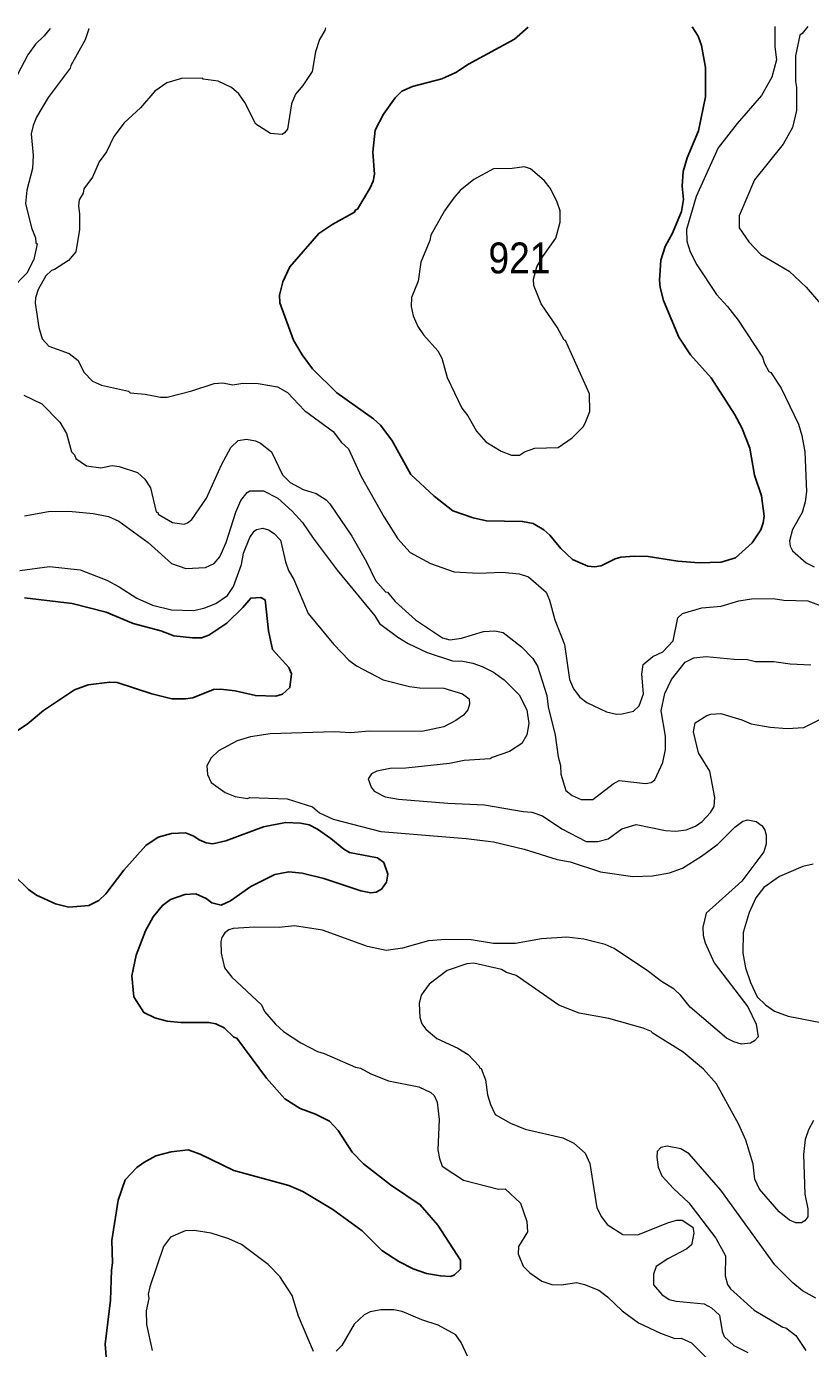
# Model space of a CAD drawing. Extents: x 447.8 to 473.9, y 7733.1 to 7760.8.
# Drawn here: x 451.199 to 453.231, y 7757.336 to 7760.762 of the extents above; entities that cross this region are included whole.
import ezdxf

# ---------------------------------------------------------------- set-up
doc = ezdxf.new("R2010")
doc.units = 0
doc.header["$LTSCALE"] = 0.032
doc.layers.add('1', color=7, linetype='Continuous', lineweight=25)
doc.layers.add('2', color=7, linetype='Continuous', lineweight=13)
doc.layers.add('21', color=7, linetype='Continuous')

msp = doc.modelspace()

# ---------------------------------------------------------------- linework, layer by layer
at = {"layer": '1'}
for points in [[(452.4993, 7760.7598), (452.4635, 7760.7285), (452.3447, 7760.6639), (452.3118, 7760.6422), (452.2754, 7760.6258), (452.1993, 7760.606), (452.1723, 7760.5941), (452.155, 7760.5769), (452.1247, 7760.5346), (452.1031, 7760.4927), (452.0968, 7760.4361), (452.1007, 7760.3788), (452.0974, 7760.3612), (452.0902, 7760.3436), (452.0568, 7760.2879), (452.0522, 7760.2862), (452.0493, 7760.2809), (451.9928, 7760.2495), (451.9567, 7760.2254), (451.8814, 7760.139), (451.8631, 7760.1), (451.855, 7760.0657), (451.8555, 7760.0458), (451.8909, 7759.9492), (451.9133, 7759.9107), (451.9402, 7759.8744), (452.0032, 7759.8122), (452.0986, 7759.7453), (452.1165, 7759.7285), (452.1458, 7759.6895), (452.1951, 7759.601), (452.2558, 7759.5442), (452.3044, 7759.5067), (452.3566, 7759.4882), (452.3909, 7759.481), (452.4847, 7759.479), (452.5119, 7759.4734), (452.5395, 7759.4571), (452.555, 7759.4432), (452.5838, 7759.4087), (452.614, 7759.3801), (452.6538, 7759.3634), (452.6708, 7759.3613), (452.688, 7759.3643), (452.725, 7759.3819), (452.7397, 7759.386), (452.7745, 7759.3892), (452.8105, 7759.3884), (452.8874, 7759.3764), (452.9423, 7759.3717), (452.9997, 7759.3732), (453.0365, 7759.3843), (453.08, 7759.4235), (453.1018, 7759.457), (453.1084, 7759.4754), (453.1107, 7759.4926), (453.1036, 7759.5452), (453.0857, 7759.5992), (453.0739, 7759.6686), (453.0532, 7759.7215), (453.0339, 7759.7568), (452.9733, 7759.851), (452.9202, 7759.9105), (452.8893, 7759.9562), (452.8498, 7760.0519), (452.8414, 7760.0855), (452.8398, 7760.1042), (452.8429, 7760.156), (452.8541, 7760.1913), (452.8733, 7760.2265), (452.8966, 7760.2821), (452.9015, 7760.3136), (452.8984, 7760.3479), (452.9008, 7760.386), (452.9113, 7760.4212), (452.9406, 7760.4911), (452.9584, 7760.5792), (452.9584, 7760.6553), (452.9481, 7760.7123), (452.9398, 7760.737), (452.9245, 7760.761)], [(451.1708, 7758.9335), (451.201, 7758.9537), (451.2434, 7758.9892), (451.3237, 7759.0428), (451.3589, 7759.0556), (451.415, 7759.0621), (451.4346, 7759.0613), (451.5242, 7759.0321), (451.5761, 7759.0196), (451.6113, 7759.0189), (451.6306, 7759.0222), (451.684, 7759.0434), (451.7024, 7759.0445), (451.74, 7759.0396), (451.7925, 7759.0277), (451.845, 7759.0262), (451.8626, 7759.031), (451.8817, 7759.0488), (451.8858, 7759.0838), (451.8793, 7759.1006), (451.8371, 7759.1472), (451.8261, 7759.1951), (451.8174, 7759.2755), (451.8062, 7759.2818), (451.7804, 7759.2805), (451.7598, 7759.2559), (451.7181, 7759.215), (451.6716, 7759.184), (451.6526, 7759.1777), (451.6294, 7759.177), (451.5807, 7759.1829), (451.5472, 7759.1959), (451.476, 7759.2146), (451.4057, 7759.2441), (451.3175, 7759.2665), (451.1941, 7759.281)], [(452.105, 7758.518), (452.1194, 7758.5263), (452.1322, 7758.5444), (452.136, 7758.5653), (452.1252, 7758.595), (452.1092, 7758.6069), (452.0359, 7758.6214), (452.0212, 7758.6297), (451.9882, 7758.6576), (451.9532, 7758.6818), (451.9316, 7758.6926), (451.9091, 7758.6974), (451.8703, 7758.699), (451.8137, 7758.688), (451.716, 7758.6515), (451.6819, 7758.6438), (451.6648, 7758.6465), (451.6466, 7758.654), (451.6326, 7758.6637), (451.6113, 7758.6717), (451.5754, 7758.6702), (451.5401, 7758.6604), (451.5081, 7758.6395), (451.4514, 7758.5756), (451.4051, 7758.5142), (451.3868, 7758.4965), (451.3611, 7758.4839), (451.3087, 7758.4798), (451.2745, 7758.488), (451.2249, 7758.5105), (451.2049, 7758.5254), (451.1263, 7758.6016)], [(451.4097, 7757.2593), (451.4034, 7757.3468), (451.4169, 7757.4606), (451.4194, 7757.5387), (451.4225, 7757.5576), (451.4203, 7757.6152), (451.4371, 7757.7199), (451.4547, 7757.7724), (451.4848, 7757.8047), (451.5031, 7757.8181), (451.5342, 7757.835), (451.5745, 7757.8454), (451.6182, 7757.8509), (451.6491, 7757.8391), (451.7362, 7757.797), (451.8795, 7757.7578), (451.9152, 7757.7429), (451.9934, 7757.6959), (452.0694, 7757.6409), (452.1199, 7757.5899), (452.1643, 7757.5614), (452.2009, 7757.5423), (452.2359, 7757.5304), (452.2718, 7757.5239), (452.2987, 7757.5224), (452.3086, 7757.527), (452.3238, 7757.5416), (452.3243, 7757.5646), (452.2648, 7757.6557), (452.2196, 7757.7081), (452.1424, 7757.7599), (452.0722, 7757.8144), (452.0428, 7757.8447), (452.0067, 7757.901), (451.9844, 7757.9246), (451.948, 7757.943), (451.9088, 7757.9578), (451.8688, 7757.9825), (451.8215, 7758.0366), (451.7445, 7758.1397), (451.7367, 7758.1423), (451.7111, 7758.1668), (451.6895, 7758.1772), (451.6722, 7758.1804), (451.5989, 7758.1806), (451.5636, 7758.184), (451.5316, 7758.1922), (451.5037, 7758.2061), (451.4778, 7758.2469), (451.4723, 7758.3018), (451.4833, 7758.3552), (451.5074, 7758.4183), (451.5275, 7758.4544), (451.5514, 7758.4839), (451.5725, 7758.4994), (451.6094, 7758.5122), (451.6382, 7758.5139), (451.6647, 7758.5022), (451.6798, 7758.4903), (451.7041, 7758.4844), (451.7281, 7758.4959), (451.7804, 7758.5333), (451.8431, 7758.5643), (451.8788, 7758.5708)], [(451.8788, 7758.5708), (451.9136, 7758.5677), (451.9697, 7758.554), (452.0659, 7758.522), (452.0917, 7758.5164), (452.105, 7758.518)]]:
    msp.add_lwpolyline(points, dxfattribs=at)
at = {"layer": '2'}
for points in [[(451.2604, 7760.7563), (451.2452, 7760.7372), (451.2222, 7760.7158), (451.2024, 7760.6884), (451.1574, 7760.6007)], [(451.3614, 7760.7566), (451.3608, 7760.7556), (451.3513, 7760.7273), (451.3142, 7760.661), (451.3126, 7760.6535), (451.2557, 7760.5776), (451.2256, 7760.5271), (451.2164, 7760.5055), (451.211, 7760.4838), (451.2165, 7760.4272), (451.2149, 7760.3937), (451.1998, 7760.3378), (451.1967, 7760.3031), (451.2122, 7760.2402), (451.2222, 7760.214), (451.2239, 7760.2007), (451.227, 7760.1985), (451.218, 7760.1576), (451.2003, 7760.1224), (451.1594, 7760.0808)], [(451.9743, 7760.7583), (451.9725, 7760.7514), (451.9586, 7760.728), (451.9479, 7760.6957), (451.9392, 7760.6447), (451.9157, 7760.6087), (451.8965, 7760.5863), (451.8861, 7760.561), (451.8754, 7760.4958), (451.8682, 7760.4858), (451.8616, 7760.4821), (451.8315, 7760.4842), (451.7933, 7760.5089), (451.7653, 7760.5645), (451.7496, 7760.5875), (451.7302, 7760.604), (451.6956, 7760.6197), (451.6575, 7760.6251), (451.6554, 7760.6276), (451.6009, 7760.627), (451.5626, 7760.6158), (451.5316, 7760.594), (451.4944, 7760.5512), (451.452, 7760.512), (451.4259, 7760.4769), (451.4069, 7760.4368), (451.3878, 7760.4106), (451.3705, 7760.3715), (451.3481, 7760.3407), (451.3464, 7760.3298), (451.3357, 7760.3126), (451.3337, 7760.2971), (451.3368, 7760.2753), (451.3367, 7760.2352), (451.3271, 7760.1774), (451.3077, 7760.1553), (451.2721, 7760.1316), (451.2642, 7760.1291), (451.2492, 7760.1151), (451.2292, 7760.0803), (451.2223, 7760.0585), (451.2215, 7760.045), (451.231, 7759.9816), (451.2398, 7759.9524), (451.2574, 7759.9333), (451.3095, 7759.9142), (451.3333, 7759.896), (451.3481, 7759.8661), (451.3707, 7759.8423), (451.3936, 7759.8323), (451.4634, 7759.8164), (451.4683, 7759.8123), (451.507, 7759.8091), (451.5468, 7759.8013), (451.5635, 7759.8013), (451.6276, 7759.8172), (451.6852, 7759.8362), (451.7084, 7759.8381), (451.7337, 7759.8334), (451.76, 7759.8373), (451.7992, 7759.8365), (451.8501, 7759.8276), (451.8757, 7759.813), (451.9198, 7759.7665), (451.9941, 7759.7122), (452.0159, 7759.6838), (452.0334, 7759.667), (452.0669, 7759.5955), (452.1257, 7759.49), (452.1613, 7759.4343), (452.1939, 7759.3985), (452.2459, 7759.3702), (452.3077, 7759.3485), (452.3706, 7759.3451), (452.4321, 7759.3475), (452.4763, 7759.3428), (452.4998, 7759.3351), (452.5455, 7759.2954), (452.5543, 7759.2749), (452.5686, 7759.224), (452.5935, 7759.1598), (452.6065, 7759.0698), (452.6171, 7759.0449), (452.6335, 7759.0235), (452.6509, 7759.0097), (452.7023, 7758.9857), (452.7283, 7758.9797), (452.7425, 7758.9801), (452.7719, 7758.9874), (452.7873, 7759.0012), (452.7981, 7759.0319), (452.7942, 7759.0831), (452.7973, 7759.1082), (452.8227, 7759.1293), (452.8486, 7759.1415)], [(453.1388, 7760.7616), (453.1388, 7760.7087), (453.1428, 7760.6756), (453.1306, 7760.6305), (453.1041, 7760.5825), (453.0409, 7760.5106), (452.9915, 7760.4468), (452.9342, 7760.3211), (452.9096, 7760.2353), (452.9104, 7760.2057), (452.919, 7760.1775), (452.9359, 7760.1439), (452.9874, 7760.0669), (453.0159, 7760.0362), (453.0438, 7760.0002), (453.1067, 7759.9046), (453.1117, 7759.8883), (453.1229, 7759.8673), (453.1285, 7759.865), (453.155, 7759.8242), (453.1997, 7759.7315), (453.2087, 7759.7019), (453.2166, 7759.659), (453.2205, 7759.557), (453.2174, 7759.5299), (453.209, 7759.5019), (453.184, 7759.458), (453.1765, 7759.4289), (453.1779, 7759.4153), (453.1844, 7759.4032), (453.2199, 7759.3718), (453.2401, 7759.361)], [(453.224, 7760.7618), (453.2094, 7760.7434), (453.2029, 7760.7388), (453.1918, 7760.686), (453.1917, 7760.6193), (453.1948, 7760.6036), (453.1948, 7760.544), (453.1841, 7760.5003), (453.1596, 7760.4565), (453.0857, 7760.3644), (453.0459, 7760.2713), (453.0461, 7760.2397), (453.0709, 7760.2035), (453.102, 7760.1708), (453.1759, 7760.1272), (453.2195, 7760.0861), (453.2575, 7760.0421)], [(451.1925, 7759.806), (451.2393, 7759.7834), (451.2853, 7759.7366), (451.3031, 7759.7072), (451.3161, 7759.6595), (451.3238, 7759.6514), (451.3271, 7759.6421), (451.3552, 7759.6229), (451.3918, 7759.6181), (451.4214, 7759.6239), (451.4391, 7759.6217), (451.4866, 7759.6056), (451.5059, 7759.5888), (451.5206, 7759.5657), (451.5354, 7759.504), (451.5401, 7759.5015), (451.5402, 7759.4978), (451.5779, 7759.4762), (451.6077, 7759.4718), (451.6165, 7759.4751), (451.628, 7759.4843), (451.6656, 7759.5394), (451.7045, 7759.6261), (451.7289, 7759.6702), (451.748, 7759.6884), (451.7696, 7759.6922), (451.7924, 7759.6881), (451.8055, 7759.6822), (451.8339, 7759.6598), (451.8623, 7759.5998), (451.8825, 7759.5795), (451.9158, 7759.5622), (451.9499, 7759.5516), (451.9758, 7759.5348), (451.9851, 7759.525), (452.0426, 7759.4407), (452.0805, 7759.3743), (452.1036, 7759.3262), (452.1294, 7759.2965), (452.1349, 7759.2954), (452.1542, 7759.2717), (452.2076, 7759.2243), (452.2769, 7759.1774), (452.2965, 7759.1721), (452.3262, 7759.1761), (452.3834, 7759.1936), (452.4128, 7759.1959), (452.4341, 7759.1912), (452.4817, 7759.1541), (452.511, 7759.1239), (452.5235, 7759.1036), (452.5472, 7759.0277), (452.5513, 7758.9985), (452.5696, 7758.9251), (452.5769, 7758.8687), (452.5832, 7758.8465), (452.5841, 7758.8238), (452.5968, 7758.7814), (452.6137, 7758.7687), (452.6363, 7758.758), (452.6672, 7758.7584), (452.7198, 7758.7994), (452.7351, 7758.808), (452.8035, 7758.8), (452.8181, 7758.8025), (452.8273, 7758.8093)], [(451.1937, 7759.4936), (451.2559, 7759.5046), (451.3091, 7759.5054), (451.3721, 7759.4998), (451.4117, 7759.4915), (451.4383, 7759.48), (451.5142, 7759.4243), (451.5748, 7759.3704), (451.6122, 7759.3572), (451.6631, 7759.3595), (451.6854, 7759.3701), (451.7001, 7759.3871), (451.7171, 7759.4241), (451.7421, 7759.5034), (451.7551, 7759.5333), (451.7713, 7759.5543), (451.7783, 7759.5584), (451.8137, 7759.5583), (451.8509, 7759.5397), (451.8881, 7759.5056), (451.9147, 7759.4766), (451.942, 7759.4354), (452.0043, 7759.3526), (452.1022, 7759.2345), (452.1144, 7759.2146), (452.1611, 7759.1793), (452.1886, 7759.1625), (452.2375, 7759.1391), (452.303, 7759.1176), (452.3298, 7759.1166), (452.356, 7759.1115), (452.3798, 7759.1033), (452.4098, 7759.088), (452.4369, 7759.0684), (452.4756, 7759.0296), (452.4959, 7758.9908), (452.5008, 7758.9552), (452.4958, 7758.9264), (452.4825, 7758.9038), (452.4506, 7758.8832), (452.4059, 7758.8675), (452.4012, 7758.8637), (452.3337, 7758.8593), (452.2952, 7758.8513), (452.182, 7758.8395), (452.1416, 7758.8385), (452.1072, 7758.8321), (452.0935, 7758.8246), (452.0848, 7758.8118), (452.0921, 7758.79), (452.1003, 7758.7799), (452.1284, 7758.765), (452.163, 7758.7596), (452.2913, 7758.7489), (452.3857, 7758.7447), (452.486, 7758.7272), (452.5084, 7758.7256), (452.5361, 7758.7157), (452.5864, 7758.6827), (452.6499, 7758.65)], [(451.1817, 7759.3516), (451.2591, 7759.3619), (451.3381, 7759.354), (451.4076, 7759.3266), (451.4396, 7759.3094), (451.485, 7759.2799), (451.5254, 7759.262), (451.5752, 7759.2496), (451.6325, 7759.2482), (451.6613, 7759.2547), (451.6901, 7759.266), (451.7199, 7759.2875), (451.7361, 7759.3101), (451.7561, 7759.3678), (451.7618, 7759.3971), (451.7776, 7759.4373), (451.7889, 7759.4538), (451.7957, 7759.4581), (451.8114, 7759.4612), (451.8262, 7759.4569), (451.8408, 7759.448), (451.8577, 7759.4304), (451.8705, 7759.3747), (451.8785, 7759.3518), (451.8917, 7759.3288), (451.9296, 7759.2408), (451.9955, 7759.1602), (452.0344, 7759.1199), (452.0547, 7759.1048), (452.1236, 7759.0688), (452.1917, 7759.0509), (452.218, 7759.0478), (452.281, 7759.0469), (452.3293, 7759.032), (452.3466, 7759.0189), (452.3468, 7759.0052), (452.3431, 7758.9911), (452.3316, 7758.9772), (452.3118, 7758.9629), (452.2805, 7758.9463), (452.2237, 7758.9348), (452.0876, 7758.9356), (452.0397, 7758.9316), (451.9966, 7758.9339), (451.8307, 7758.9283), (451.7797, 7758.9204), (451.7454, 7758.9105), (451.6965, 7758.8848), (451.6775, 7758.8663)], [(452.8486, 7759.1415), (452.8751, 7759.17), (452.8871, 7759.2294), (452.8988, 7759.2403), (452.9489, 7759.2552), (452.999, 7759.2593)], [(452.999, 7759.2593), (453.0449, 7759.2732), (453.0782, 7759.2787), (453.1339, 7759.2794), (453.1614, 7759.275), (453.2241, 7759.2729), (453.2581, 7759.2606)], [(452.8532, 7759.0335), (452.8706, 7759.0694), (452.9059, 7759.1145), (452.9283, 7759.1257), (452.9608, 7759.1287), (453.0331, 7759.1219), (453.0679, 7759.1215), (453.0881, 7759.1159), (453.1358, 7759.1158), (453.1783, 7759.1098), (453.232, 7759.1078)], [(452.8273, 7758.8093), (452.8483, 7758.8539), (452.855, 7758.8879), (452.855, 7758.9223), (452.8439, 7758.9881), (452.8532, 7759.0335)], [(452.8554, 7758.6784), (452.8822, 7758.6766), (452.9086, 7758.6801), (452.9327, 7758.6895), (452.9502, 7758.7012), (452.972, 7758.7247), (452.9815, 7758.7401), (452.9832, 7758.7632), (452.9704, 7758.8318), (452.9404, 7758.879), (452.928, 7758.9334), (452.9321, 7758.9569), (452.9619, 7758.9762), (452.9724, 7758.9797), (452.9981, 7758.9812), (453.0527, 7758.9652), (453.0771, 7758.9549), (453.1262, 7758.9462), (453.1705, 7758.9427), (453.2135, 7758.9452), (453.2548, 7758.9661)], [(451.6775, 7758.8663), (451.6663, 7758.8454), (451.6685, 7758.8232), (451.6782, 7758.8028), (451.7144, 7758.7765), (451.7399, 7758.7662)], [(451.7399, 7758.7662), (451.7716, 7758.7608), (451.7781, 7758.7632), (451.875, 7758.7605), (451.9406, 7758.7397), (451.9586, 7758.7236), (451.9942, 7758.7076), (452.1178, 7758.6758), (452.3385, 7758.6574), (452.4094, 7758.6486), (452.4892, 7758.6294), (452.5744, 7758.6028), (452.6078, 7758.5965), (452.687, 7758.5708), (452.7702, 7758.5591), (452.8217, 7758.5605), (452.8659, 7758.5684), (452.8993, 7758.5801), (452.9486, 7758.6112), (452.9907, 7758.6425), (453.0351, 7758.6868), (453.0556, 7758.7022), (453.0684, 7758.7053), (453.0897, 7758.7014), (453.1054, 7758.6899), (453.1129, 7758.6787), (453.1164, 7758.6663), (453.1162, 7758.6438), (453.1096, 7758.6227), (453.0528, 7758.5465), (452.9608, 7758.4639), (452.9521, 7758.4276), (452.9528, 7758.4061), (452.9576, 7758.3867), (452.9813, 7758.335), (453.0683, 7758.221), (453.0899, 7758.1766), (453.0955, 7758.1432), (453.086, 7758.1326), (453.0751, 7758.1273), (453.052, 7758.1247), (453.0323, 7758.1302), (453.0128, 7758.14), (452.9189, 7758.2199), (452.8949, 7758.2504), (452.878, 7758.2666), (452.8444, 7758.2864), (452.8107, 7758.3131), (452.7222, 7758.3727), (452.6992, 7758.3825), (452.6438, 7758.3968), (452.5994, 7758.4015), (452.5334, 7758.3969), (452.4661, 7758.3849), (452.409, 7758.3849), (452.3514, 7758.3946), (452.2852, 7758.396), (452.2414, 7758.3921), (452.174, 7758.3729), (452.1309, 7758.3673), (452.0829, 7758.3772), (451.9665, 7758.4202), (451.8939, 7758.4306), (451.8541, 7758.4266), (451.7898, 7758.4273), (451.7345, 7758.4241), (451.7236, 7758.4209), (451.7131, 7758.4132), (451.7057, 7758.401), (451.7032, 7758.39), (451.704, 7758.3602), (451.712, 7758.3225), (451.7315, 7758.298), (451.8081, 7758.2261), (451.8156, 7758.2091), (451.8442, 7758.1765), (451.8653, 7758.1573), (451.9101, 7758.1279), (451.9536, 7758.105), (451.9702, 7758.1003), (452.0517, 7758.0644), (452.0651, 7758.0623), (452.0917, 7758.0475), (452.1371, 7758.0296), (452.2156, 7758.0136), (452.2467, 7757.9994), (452.2553, 7757.9911), (452.2634, 7757.9744), (452.2682, 7757.9295), (452.2651, 7757.8503), (452.2691, 7757.8282), (452.2766, 7757.8082), (452.3318, 7757.7719), (452.4227, 7757.7485), (452.4394, 7757.7492)], [(452.6499, 7758.65), (452.6795, 7758.6493), (452.7062, 7758.6567), (452.7419, 7758.6825), (452.7795, 7758.6933), (452.8554, 7758.6784)], [(453.2381, 7758.5908), (453.2113, 7758.5848), (453.1501, 7758.5587), (453.1102, 7758.5301), (453.0891, 7758.5034), (453.0716, 7758.4653), (453.0563, 7758.4141), (453.0556, 7758.3605), (453.0625, 7758.322), (453.0751, 7758.2842), (453.0923, 7758.247), (453.1143, 7758.2261), (453.1377, 7758.2099), (453.173, 7758.1966), (453.2933, 7758.1732)], [(453.2236, 7757.6768), (453.2162, 7757.6663), (453.2077, 7757.6611), (453.1932, 7757.6611), (453.1762, 7757.6685), (453.1498, 7757.6901), (453.0986, 7757.7487), (453.0865, 7757.7747), (453.0825, 7757.8132), (453.0637, 7757.876), (453.0452, 7757.9164), (452.987, 7758.0212), (452.9534, 7758.0597), (452.9013, 7758.1038), (452.8202, 7758.1537), (452.8188, 7758.1576), (452.797, 7758.1661), (452.7079, 7758.1908), (452.6312, 7758.205), (452.5786, 7758.2257), (452.4683, 7758.3023), (452.4428, 7758.3105), (452.4301, 7758.3175), (452.3588, 7758.3343), (452.3404, 7758.3327), (452.2897, 7758.3152), (452.2424, 7758.2796), (452.2219, 7758.2516), (452.217, 7758.2297), (452.2187, 7758.1931), (452.2238, 7758.1774), (452.2341, 7758.1634), (452.2629, 7758.1394), (452.317, 7758.1136), (452.3436, 7758.0978), (452.3722, 7758.0676), (452.3728, 7758.0634), (452.3771, 7758.0617), (452.3885, 7758.0321), (452.3942, 7757.9933), (452.4014, 7757.9678), (452.4138, 7757.942), (452.4534, 7757.9196), (452.4914, 7757.9038), (452.5892, 7757.8813), (452.618, 7757.8676), (452.6469, 7757.8419), (452.6587, 7757.8154), (452.6772, 7757.7), (452.6891, 7757.6765), (452.7037, 7757.657), (452.7444, 7757.6315), (452.7835, 7757.63), (452.8625, 7757.6618), (452.8849, 7757.6682), (452.8979, 7757.6682), (452.9256, 7757.6504), (452.9287, 7757.6345), (452.9222, 7757.6043), (452.9108, 7757.5943), (452.8611, 7757.568), (452.8309, 7757.5478), (452.8237, 7757.528), (452.8243, 7757.5003), (452.8452, 7757.476), (452.8646, 7757.4623), (452.8826, 7757.4582), (452.955, 7757.4518), (452.9744, 7757.4413), (452.9947, 7757.4221), (453.0018, 7757.3793), (453.0069, 7757.3665), (453.032, 7757.3432), (453.0689, 7757.3256)], [(453.2389, 7757.9263), (453.2255, 7757.9026)], [(453.2255, 7757.9026), (453.2174, 7757.877), (453.2126, 7757.8385), (453.2158, 7757.7352), (453.2237, 7757.6978), (453.2236, 7757.6768)], [(453.2449, 7757.4661), (453.2104, 7757.4855), (453.1847, 7757.5061), (453.1382, 7757.5526), (452.9981, 7757.7457), (452.9166, 7757.8405), (452.8946, 7757.8535), (452.8595, 7757.8598), (452.8428, 7757.8563), (452.8334, 7757.8465), (452.8326, 7757.8313), (452.8362, 7757.8059), (452.8459, 7757.7831), (452.8759, 7757.75), (452.9157, 7757.7134), (452.9858, 7757.6215), (453.0105, 7757.5757), (453.0098, 7757.5236), (453.0159, 7757.5015), (453.0236, 7757.4903), (453.0853, 7757.435), (453.1592, 7757.3908), (453.1673, 7757.3892), (453.1929, 7757.3695), (453.2188, 7757.3302)], [(452.4394, 7757.7492), (452.4797, 7757.7123), (452.496, 7757.6647), (452.4976, 7757.6382), (452.4746, 7757.6001), (452.4733, 7757.5811)], [(451.9431, 7757.3282), (451.9037, 7757.4194), (451.8875, 7757.4734), (451.856, 7757.5226), (451.8258, 7757.5535), (451.7562, 7757.6052), (451.7234, 7757.62), (451.678, 7757.6346), (451.6341, 7757.6417), (451.6102, 7757.6408), (451.5726, 7757.6241), (451.5545, 7757.6003), (451.5188, 7757.4954), (451.5149, 7757.4761), (451.5162, 7757.4656), (451.5095, 7757.433), (451.51, 7757.3982), (451.5247, 7757.3308)], [(452.4733, 7757.5811), (452.4864, 7757.5488), (452.5034, 7757.5316), (452.5346, 7757.5102), (452.5603, 7757.5019), (452.5855, 7757.5003), (452.6241, 7757.5063), (452.6455, 7757.5019), (452.682, 7757.4865), (452.7048, 7757.4698), (452.743, 7757.4333), (452.7851, 7757.4026), (452.8425, 7757.3755), (452.8796, 7757.3614), (452.8958, 7757.3627), (452.9228, 7757.3501), (452.9698, 7757.3032)], [(452.3424, 7757.316), (452.3259, 7757.3516), (452.3116, 7757.3713), (452.266, 7757.396), (452.2236, 7757.41), (452.1728, 7757.4318), (452.1509, 7757.4358), (452.1172, 7757.4357), (452.0898, 7757.4309), (452.074, 7757.4227), (452.0488, 7757.3989), (452.0164, 7757.3436), (452.0013, 7757.3284)]]:
    msp.add_lwpolyline(points, dxfattribs=at)
msp.add_lwpolyline([(452.5055, 7760.3928), (452.4895, 7760.3984), (452.458, 7760.3937), (452.4094, 7760.3928), (452.3584, 7760.3655), (452.3234, 7760.3366), (452.3066, 7760.318), (452.2828, 7760.2841), (452.2469, 7760.2213), (452.2441, 7760.2074), (452.2207, 7760.1509), (452.2138, 7760.1021), (452.1968, 7760.059), (452.1957, 7760.0356), (452.2011, 7760.0118), (452.2137, 7759.9843), (452.2284, 7759.9629), (452.265, 7759.9214), (452.2753, 7759.9025), (452.2897, 7759.8524), (452.3272, 7759.7729), (452.3432, 7759.7525), (452.3656, 7759.7133), (452.3894, 7759.6857), (452.4291, 7759.6607), (452.4562, 7759.6509), (452.4767, 7759.6507), (452.4897, 7759.6598), (452.5161, 7759.6688), (452.5768, 7759.6706), (452.6135, 7759.696), (452.6427, 7759.7251), (452.6484, 7759.7379), (452.6594, 7759.7635), (452.6578, 7759.81), (452.596, 7759.9478), (452.5923, 7759.9489), (452.574, 7759.9826), (452.5328, 7760.0426), (452.5136, 7760.0903), (452.5128, 7760.1066), (452.5216, 7760.1387), (452.5369, 7760.1654), (452.571, 7760.213), (452.5825, 7760.2549), (452.5824, 7760.2836), (452.5748, 7760.3064), (452.5567, 7760.3414), (452.541, 7760.3629)], close=True, dxfattribs=at)

# ---------------------------------------------------------------- texts
at = {"layer": '21', "width": 0.9}
msp.add_text('921', height=0.08, dxfattribs=at).set_placement((452.3964, 7760.1219))

doc.saveas('drawing.dxf')
